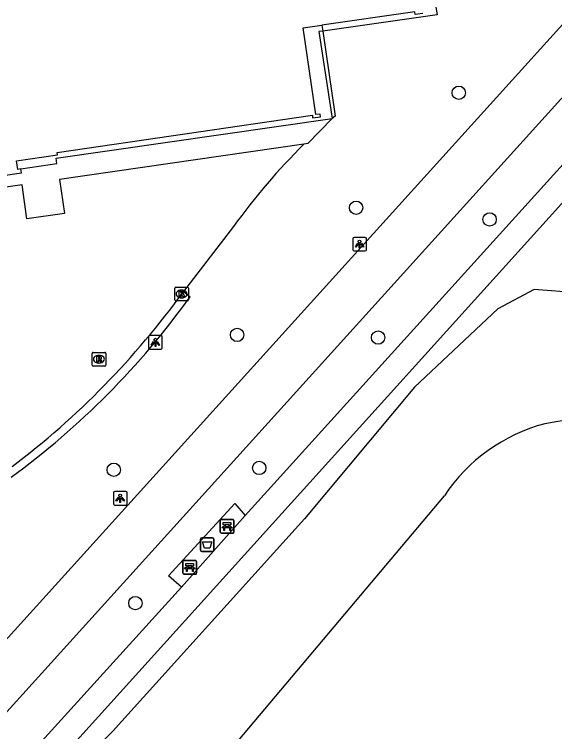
# Model space of a CAD drawing. Extents: x 159503 to 160347, y 382525 to 383272.
# Drawn here: x 159718.9 to 159758.4, y 382615.1 to 382667.5 of the extents above; entities that cross this region are included whole.
import ezdxf

# ---------------------------------------------------------------- set-up
doc = ezdxf.new("R2010")
doc.units = 0
for name, color, linetype in [('IMGEO_Afvalbak', 7, 'Continuous'), ('IMGEO_Bank', 7, 'Continuous'), ('IMGEO_Boom', 7, 'Continuous'), ('IMGEO_Fietspad_gesloten', 7, 'Continuous'), ('IMGEO_Groenvoorziening', 7, 'Continuous'), ('IMGEO_Kolk', 7, 'Continuous'), ('IMGEO_Lichtpunt', 7, 'Continuous'), ('IMGEO_Meer_plas_ven_vijver', 7, 'Continuous'), ('IMGEO_Pand', 7, 'Continuous'), ('IMGEO_Parkeervlak_open', 7, 'Continuous'), ('IMGEO_Rioolput', 7, 'Continuous'), ('IMGEO_Voetpad_halfverhard', 7, 'Continuous'), ('IMGEO_Voetpad_open', 7, 'Continuous')]:
    doc.layers.add(name, color=color, linetype=linetype)

msp = doc.modelspace()

# ---------------------------------------------------------------- linework, layer by layer
at = {"layer": 'IMGEO_Afvalbak'}
for p, q in [((159732.565, 382629.235), (159733.355, 382629.235)), ((159733.355, 382629.235), (159732.565, 382629.235)), ((159732.465, 382628.335), (159732.465, 382629.135)), ((159732.465, 382629.135), (159732.465, 382628.335)), ((159733.455, 382629.135), (159733.455, 382628.335)), ((159733.455, 382628.335), (159733.455, 382629.135)), ((159733.355, 382628.235), (159732.565, 382628.235)), ((159732.565, 382628.235), (159733.355, 382628.235))]:
    msp.add_line(p, q, dxfattribs=at)
msp.add_lwpolyline([(159732.608, 382628.949), (159733.312, 382628.949), (159733.163, 382628.479), (159732.757, 382628.479), (159732.608, 382628.949)], dxfattribs=at)
for centre, start, end in [((159732.565, 382629.135), 90, 180), ((159732.565, 382629.135), 90, 180), ((159733.355, 382629.135), 0, 90), ((159733.355, 382629.135), 360, 90), ((159732.565, 382628.335), 180, 270), ((159732.565, 382628.335), 180, 270), ((159733.355, 382628.335), 270, 0), ((159733.355, 382628.335), 270, 0)]:
    msp.add_arc(centre, 0.1, start, end, dxfattribs=at)
at = {"layer": 'IMGEO_Bank'}
for p, q in [((159733.923, 382629.658), (159733.923, 382630.499)), ((159733.923, 382630.499), (159733.923, 382629.658)), ((159733.998, 382630.583), (159734.839, 382630.583)), ((159734.839, 382630.583), (159733.998, 382630.583)), ((159734.923, 382630.508), (159734.923, 382629.667)), ((159734.923, 382629.667), (159734.923, 382630.508)), ((159734.62, 382629.981), (159734.227, 382629.981)), ((159734.232, 382630.089), (159734.232, 382630.195)), ((159734.276, 382630.195), (159734.276, 382630.089)), ((159734.564, 382630.201), (159734.282, 382630.201)), ((159734.282, 382630.083), (159734.564, 382630.083)), ((159734.57, 382630.089), (159734.57, 382630.195)), ((159734.614, 382630.195), (159734.614, 382630.089)), ((159734.848, 382629.583), (159734.007, 382629.583)), ((159734.007, 382629.583), (159734.848, 382629.583)), ((159731.265, 382627.585), (159732.106, 382627.585)), ((159732.106, 382627.585), (159731.265, 382627.585)), ((159731.19, 382626.66), (159731.19, 382627.501)), ((159731.19, 382627.501), (159731.19, 382626.66)), ((159731.499, 382627.091), (159731.499, 382627.197)), ((159731.543, 382627.197), (159731.543, 382627.091)), ((159731.831, 382627.203), (159731.549, 382627.203)), ((159731.549, 382627.085), (159731.831, 382627.085)), ((159731.837, 382627.091), (159731.837, 382627.197)), ((159731.881, 382627.197), (159731.881, 382627.091)), ((159732.19, 382627.51), (159732.19, 382626.669)), ((159732.19, 382626.669), (159732.19, 382627.51)), ((159732.115, 382626.585), (159731.274, 382626.585)), ((159731.274, 382626.585), (159732.115, 382626.585)), ((159731.887, 382626.983), (159731.494, 382626.983))]:
    msp.add_line(p, q, dxfattribs=at)
for points in [[(159734.226, 382630.201), (159734.14, 382630.201), (159734.14, 382630.362), (159734.703, 382630.362), (159734.703, 382630.201), (159734.62, 382630.201)], [(159734.17, 382629.981), (159734.028, 382629.981), (159734.14, 382630.083), (159734.226, 382630.083)], [(159734.22, 382629.974), (159734.22, 382629.767), (159734.177, 382629.767), (159734.177, 382629.974)], [(159734.62, 382630.083), (159734.703, 382630.083), (159734.815, 382629.981), (159734.676, 382629.981)], [(159734.67, 382629.974), (159734.67, 382629.767), (159734.626, 382629.767), (159734.626, 382629.974)], [(159731.437, 382626.983), (159731.295, 382626.983), (159731.407, 382627.085), (159731.493, 382627.085)], [(159731.493, 382627.203), (159731.407, 382627.203), (159731.407, 382627.364), (159731.97, 382627.364), (159731.97, 382627.203), (159731.887, 382627.203)], [(159731.887, 382627.085), (159731.97, 382627.085), (159732.082, 382626.983), (159731.943, 382626.983)], [(159731.487, 382626.976), (159731.487, 382626.769), (159731.444, 382626.769), (159731.444, 382626.976)], [(159731.937, 382626.976), (159731.937, 382626.769), (159731.893, 382626.769), (159731.893, 382626.976)]]:
    msp.add_lwpolyline(points, dxfattribs=at)
for centre, radius, start, end in [((159734.001, 382630.505), 0.0779, 92.4484, 184.2845), ((159734.001, 382630.505), 0.0779, 92.4484, 184.2845), ((159734.845, 382630.505), 0.0779, 2.4484, 94.2845), ((159734.845, 382630.505), 0.0779, 2.4484, 94.2845), ((159734.17, 382629.974), 0.00671, 2.8957, 87.1043), ((159734.227, 382629.974), 0.00671, 92.8957, 177.1043), ((159734.225, 382630.194), 0.00671, 2.8957, 87.1043), ((159734.225, 382630.09), 0.00671, 272.8957, 357.1043), ((159734.282, 382630.194), 0.00671, 92.8957, 177.1043), ((159734.282, 382630.09), 0.00671, 182.8957, 267.1043), ((159734.564, 382630.194), 0.00671, 2.8957, 87.1043), ((159734.564, 382630.09), 0.00671, 272.8957, 357.1043), ((159734.621, 382630.194), 0.00671, 92.8957, 177.1043), ((159734.621, 382630.09), 0.00671, 182.8957, 267.1043), ((159734.619, 382629.974), 0.00671, 2.8957, 87.1043), ((159734.676, 382629.974), 0.00671, 92.8957, 177.1043), ((159734.001, 382629.661), 0.0779, 182.4484, 274.2845), ((159734.001, 382629.661), 0.0779, 182.4484, 274.2845), ((159734.845, 382629.661), 0.0779, 272.4484, 4.2845), ((159734.845, 382629.661), 0.0779, 272.4484, 4.2845), ((159731.268, 382627.507), 0.0779, 92.4484, 184.2845), ((159731.268, 382627.507), 0.0779, 92.4484, 184.2845), ((159732.112, 382627.507), 0.0779, 2.4484, 94.2845), ((159732.112, 382627.507), 0.0779, 2.4484, 94.2845), ((159731.492, 382627.196), 0.00671, 2.8957, 87.1043), ((159731.492, 382627.092), 0.00671, 272.8957, 357.1043), ((159731.549, 382627.196), 0.00671, 92.8957, 177.1043), ((159731.549, 382627.092), 0.00671, 182.8957, 267.1043), ((159731.831, 382627.196), 0.00671, 2.8957, 87.1043), ((159731.831, 382627.092), 0.00671, 272.8957, 357.1043), ((159731.888, 382627.196), 0.00671, 92.8957, 177.1043), ((159731.888, 382627.092), 0.00671, 182.8957, 267.1043), ((159731.268, 382626.663), 0.0779, 182.4484, 274.2845), ((159731.268, 382626.663), 0.0779, 182.4484, 274.2845), ((159731.437, 382626.976), 0.00671, 2.8957, 87.1043), ((159731.494, 382626.976), 0.00671, 92.8957, 177.1043), ((159731.886, 382626.976), 0.00671, 2.8957, 87.1043), ((159731.943, 382626.976), 0.00671, 92.8957, 177.1043), ((159732.112, 382626.663), 0.0779, 272.4484, 4.2845), ((159732.112, 382626.663), 0.0779, 272.4484, 4.2845)]:
    msp.add_arc(centre, radius, start, end, dxfattribs=at)
at = {"layer": 'IMGEO_Boom'}
for centre in [(159751.363, 382661.807), (159743.853, 382653.394), (159753.617, 382652.54), (159735.151, 382644.092), (159745.46, 382643.898), (159726.132, 382634.218), (159736.77, 382634.355), (159727.712, 382624.468)]:
    msp.add_circle(centre, 0.489, dxfattribs=at)
at = {"layer": 'IMGEO_Fietspad_gesloten'}
for points in [[(159692.346, 382593.146), (159762.41, 382670.662), (159767.576, 382676.333)], [(159771.152, 382674.944), (159765.034, 382668.21), (159693.905, 382589.544)]]:
    msp.add_lwpolyline(points, dxfattribs=at)
at = {"layer": 'IMGEO_Groenvoorziening'}
for points in [[(159751.74, 382713.531), (159757.266, 382675.083), (159748.72, 382673.838), (159749.771, 382667.511), (159741.42, 382666.319)], [(159760.027, 382647.163), (159756.867, 382647.407), (159754.221, 382645.997), (159748.115, 382640.273), (159740.078, 382630.64), (159726.028, 382615.061), (159717.913, 382606.807), (159709.967, 382597.733), (159707.42, 382594.288), (159705.228, 382591.838), (159703.567, 382588.698), (159702.605, 382584.829), (159701.998, 382581.236), (159702.035, 382578.466), (159702.657, 382574.431), (159706.648, 382566.603), (159708.656, 382564.493), (159711.526, 382563.687), (159714.147, 382563.464)]]:
    msp.add_lwpolyline(points, dxfattribs=at)
at = {"layer": 'IMGEO_Kolk'}
for p, q in [((159730.666, 382647.583), (159731.518, 382647.583)), ((159730.591, 382646.657), (159730.591, 382647.509)), ((159731.079, 382647.363), (159731.104, 382647.363)), ((159731.592, 382647.509), (159731.592, 382646.657)), ((159731.518, 382646.583), (159730.666, 382646.583)), ((159731.102, 382646.803), (159731.077, 382646.803))]:
    msp.add_line(p, q, dxfattribs=at)
for points in [[(159730.666, 382647.583), (159731.518, 382647.583)], [(159730.591, 382646.657), (159730.591, 382647.509)], [(159730.912, 382647.283), (159731.035, 382647.283), (159731.035, 382647.132), (159731.165, 382647.283), (159731.329, 382647.283), (159731.183, 382647.132), (159731.336, 382646.883), (159731.184, 382646.883), (159731.099, 382647.047), (159731.035, 382646.98), (159731.035, 382646.883), (159730.912, 382646.883), (159730.912, 382647.283)], [(159731.592, 382647.509), (159731.592, 382646.657)], [(159731.518, 382646.583), (159730.666, 382646.583)]]:
    msp.add_lwpolyline(points, dxfattribs=at)
for centre, start, end in [((159730.668, 382647.507), 91.552, 178.448), ((159730.668, 382647.507), 91.552, 178.448), ((159731.516, 382647.507), 1.552, 88.448), ((159731.516, 382647.507), 1.552, 88.448), ((159730.668, 382646.659), 181.552, 268.448), ((159730.668, 382646.659), 181.552, 268.448), ((159731.516, 382646.659), 271.552, 358.448), ((159731.516, 382646.659), 271.552, 358.448)]:
    msp.add_arc(centre, 0.0765, start, end, dxfattribs=at)
for centre, major_axis, ratio, start_param, end_param in [((159731.078, 382647.083), (-0.387, 0.002), 0.722429, 4.712389, 7.853982), ((159731.103, 382647.083), (-0.39, 0.002), 0.717154, 1.570796, 4.712389)]:
    msp.add_ellipse(centre, major_axis=major_axis, ratio=ratio, start_param=start_param, end_param=end_param, dxfattribs=at)
at = {"layer": 'IMGEO_Lichtpunt'}
for p, q in [((159744.514, 382651.225), (159743.706, 382651.225)), ((159744.514, 382651.225), (159743.706, 382651.225)), ((159743.612, 382651.13), (159743.612, 382650.323)), ((159743.612, 382651.13), (159743.612, 382650.323)), ((159744.608, 382650.323), (159744.608, 382651.13)), ((159744.608, 382650.323), (159744.608, 382651.13)), ((159743.706, 382650.229), (159744.514, 382650.229)), ((159743.706, 382650.229), (159744.514, 382650.229)), ((159728.673, 382643.943), (159728.673, 382643.136)), ((159728.673, 382643.943), (159728.673, 382643.136)), ((159729.575, 382644.038), (159728.767, 382644.038)), ((159729.575, 382644.038), (159728.767, 382644.038)), ((159729.669, 382643.136), (159729.669, 382643.943)), ((159729.669, 382643.136), (159729.669, 382643.943)), ((159728.767, 382643.042), (159729.575, 382643.042)), ((159728.767, 382643.042), (159729.575, 382643.042)), ((159726.106, 382632.544), (159726.106, 382631.737)), ((159726.106, 382632.544), (159726.106, 382631.737)), ((159727.008, 382632.639), (159726.2, 382632.639)), ((159727.008, 382632.639), (159726.2, 382632.639)), ((159727.102, 382631.737), (159727.102, 382632.544)), ((159727.102, 382631.737), (159727.102, 382632.544)), ((159726.2, 382631.643), (159727.008, 382631.643)), ((159726.2, 382631.643), (159727.008, 382631.643))]:
    msp.add_line(p, q, dxfattribs=at)
for points in [[(159743.986, 382650.794), (159744.025, 382650.766), (159743.837, 382650.504), (159743.799, 382650.531), (159743.986, 382650.794)], [(159744.088, 382650.746), (159744.135, 382650.746), (159744.135, 382650.424), (159744.088, 382650.424), (159744.088, 382650.746)], [(159744.198, 382650.766), (159744.236, 382650.793), (159744.423, 382650.531), (159744.384, 382650.503), (159744.198, 382650.766)], [(159729.047, 382643.607), (159729.086, 382643.579), (159728.898, 382643.317), (159728.86, 382643.344), (159729.047, 382643.607)], [(159729.149, 382643.559), (159729.196, 382643.559), (159729.196, 382643.237), (159729.149, 382643.237), (159729.149, 382643.559)], [(159729.259, 382643.579), (159729.297, 382643.606), (159729.484, 382643.344), (159729.445, 382643.316), (159729.259, 382643.579)], [(159726.48, 382632.208), (159726.519, 382632.18), (159726.331, 382631.918), (159726.293, 382631.945), (159726.48, 382632.208)], [(159726.582, 382632.16), (159726.629, 382632.16), (159726.629, 382631.838), (159726.582, 382631.838), (159726.582, 382632.16)], [(159726.692, 382632.18), (159726.73, 382632.207), (159726.917, 382631.945), (159726.878, 382631.917), (159726.692, 382632.18)]]:
    msp.add_lwpolyline(points, dxfattribs=at)
for centre in [(159744.111, 382650.928), (159729.172, 382643.741), (159726.605, 382632.342)]:
    msp.add_circle(centre, 0.0994, dxfattribs=at)
for centre, start, end in [((159743.706, 382651.13), 90, 180), ((159743.706, 382651.13), 90, 180), ((159744.514, 382651.13), 0, 90), ((159744.514, 382651.13), 0, 90), ((159743.706, 382650.323), 180, 270), ((159743.706, 382650.323), 180, 270), ((159744.514, 382650.323), 270, 0), ((159744.514, 382650.323), 270, 360), ((159728.767, 382643.943), 90, 180), ((159728.767, 382643.943), 90, 180), ((159729.575, 382643.943), 0, 90), ((159729.575, 382643.943), 0, 90), ((159728.767, 382643.136), 180, 270), ((159728.767, 382643.136), 180, 270), ((159729.575, 382643.136), 270, 0), ((159729.575, 382643.136), 270, 360), ((159726.2, 382632.544), 90, 180), ((159726.2, 382632.544), 90, 180), ((159727.008, 382632.544), 0, 90), ((159727.008, 382632.544), 0, 90), ((159726.2, 382631.737), 180, 270), ((159726.2, 382631.737), 180, 270), ((159727.008, 382631.737), 270, 0), ((159727.008, 382631.737), 270, 360)]:
    msp.add_arc(centre, 0.0946, start, end, dxfattribs=at)
at = {"layer": 'IMGEO_Meer_plas_ven_vijver'}
msp.add_lwpolyline([(159720.264, 382596.619), (159750.307, 382632.318)], dxfattribs=at)
for centre, radius, start, end in [((159769.769, 382564.72), 73.874, 75.24344, 99.44088), ((159760.985, 382625.201), 12.833, 105.0549, 146.315)]:
    msp.add_arc(centre, radius, start, end, dxfattribs=at)
at = {"layer": 'IMGEO_Pand'}
for points in [[(159748.736, 382667.603), (159748.161, 382667.538), (159748.144, 382667.732), (159741.357, 382666.753)], [(159719.342, 382656.231), (159719.121, 382656.199), (159719.029, 382656.833), (159722.027, 382657.27), (159722, 382657.446), (159740.659, 382660.169), (159740.676, 382659.975), (159741.251, 382660.04), (159741.223, 382660.249), (159740.903, 382660.209), (159739.979, 382666.554), (159741.357, 382666.753)], [(159705.777, 382653.97), (159719.386, 382655.938), (159719.342, 382656.231)]]:
    msp.add_lwpolyline(points, dxfattribs=at)
at = {"layer": 'IMGEO_Parkeervlak_open'}
msp.add_lwpolyline([(159734.898, 382652.032), (159731.229, 382647.265)], dxfattribs=at)
msp.add_arc((159773.133, 382624.518), 47.106, 134.6287, 144.2614, dxfattribs=at)
at = {"layer": 'IMGEO_Rioolput'}
for p, q in [((159724.617, 382642.813), (159725.469, 382642.813)), ((159724.542, 382641.887), (159724.542, 382642.739)), ((159725.03, 382642.593), (159725.055, 382642.593)), ((159725.543, 382642.739), (159725.543, 382641.887)), ((159725.469, 382641.813), (159724.617, 382641.813)), ((159725.053, 382642.033), (159725.028, 382642.033))]:
    msp.add_line(p, q, dxfattribs=at)
for points in [[(159724.617, 382642.813), (159725.469, 382642.813)], [(159724.542, 382641.887), (159724.542, 382642.739)], [(159725.131, 382642.511), (159724.879, 382642.513), (159724.879, 382642.113)], [(159724.879, 382642.113), (159725.003, 382642.113), (159725.003, 382642.275), (159725.014, 382642.275)], [(159725.057, 382642.432), (159725.003, 382642.432), (159725.003, 382642.351)], [(159725.003, 382642.351), (159725.055, 382642.351)], [(159725.543, 382642.739), (159725.543, 382641.887)], [(159725.469, 382641.813), (159724.617, 382641.813)], [(159725.061, 382642.246), (159725.132, 382642.113), (159725.272, 382642.113), (159725.207, 382642.239)]]:
    msp.add_lwpolyline(points, dxfattribs=at)
for centre, radius, start, end in [((159724.619, 382642.737), 0.0765, 91.552, 178.448), ((159724.619, 382642.737), 0.0765, 91.552, 178.448), ((159725.467, 382642.737), 0.0765, 1.552, 88.448), ((159725.467, 382642.737), 0.0765, 1.552, 88.448), ((159725.013, 382642.222), 0.0533, 26.0293, 88.6989), ((159725.039, 382642.54), 0.19, 274.7715, 282.9687), ((159725.063, 382642.336), 0.0964, 77.0061, 93.1865), ((159725.077, 382642.393), 0.0378, 276.6634, 79.6772), ((159725.13, 382642.401), 0.109, 350.3612, 89.416), ((159725.128, 382642.401), 0.112, 277.5842, 350.9817), ((159725.112, 382642.186), 0.108, 29.5134, 73.7905), ((159724.619, 382641.889), 0.0765, 181.552, 268.448), ((159724.619, 382641.889), 0.0765, 181.552, 268.448), ((159725.467, 382641.889), 0.0765, 271.552, 358.448), ((159725.467, 382641.889), 0.0765, 271.552, 358.448)]:
    msp.add_arc(centre, radius, start, end, dxfattribs=at)
for centre, major_axis, ratio, start_param, end_param in [((159725.029, 382642.313), (-0.387, 0.002), 0.722429, 4.712389, 7.853982), ((159725.054, 382642.313), (-0.39, 0.002), 0.717154, 1.570796, 4.712389)]:
    msp.add_ellipse(centre, major_axis=major_axis, ratio=ratio, start_param=start_param, end_param=end_param, dxfattribs=at)
at = {"layer": 'IMGEO_Voetpad_halfverhard'}
for points in [[(159782.724, 382682.81), (159779.781, 382679.561), (159778.058, 382677.683), (159735.734, 382630.883)], [(159762.298, 382657.455), (159696.345, 382584.446)], [(159731.094, 382625.623), (159695.407, 382586.287), (159693.905, 382589.544)]]:
    msp.add_lwpolyline(points, dxfattribs=at)
at = {"layer": 'IMGEO_Voetpad_open'}
for points in [[(159741.357, 382666.753), (159741.42, 382666.319)], [(159741.42, 382666.319), (159741.116, 382666.276), (159742.103, 382659.922)], [(159741.42, 382666.319), (159742.323, 382660.089), (159742.103, 382659.922)], [(159719.342, 382656.231), (159721.971, 382656.62), (159721.911, 382657.017), (159742.103, 382659.922)], [(159742.103, 382659.922), (159740.321, 382658.093), (159740.041, 382658.042)], [(159740.041, 382658.042), (159722.155, 382655.466), (159722.523, 382652.973), (159719.772, 382652.578), (159719.423, 382655.075), (159705.913, 382653.142), (159705.777, 382653.97)], [(159731.229, 382647.265), (159731.724, 382646.882)], [(159731.094, 382625.623), (159730.142, 382626.458), (159734.978, 382631.75), (159735.734, 382630.883)], [(159735.734, 382630.883), (159731.094, 382625.623)]]:
    msp.add_lwpolyline(points, dxfattribs=at)
for centre, radius, start, end in [((159682.326, 382682.574), 60.318, 307.0781, 324.16947), ((159683.474, 382681.62), 59.454, 306.24907, 324.24756)]:
    msp.add_arc(centre, radius, start, end, dxfattribs=at)

doc.saveas('drawing.dxf')
